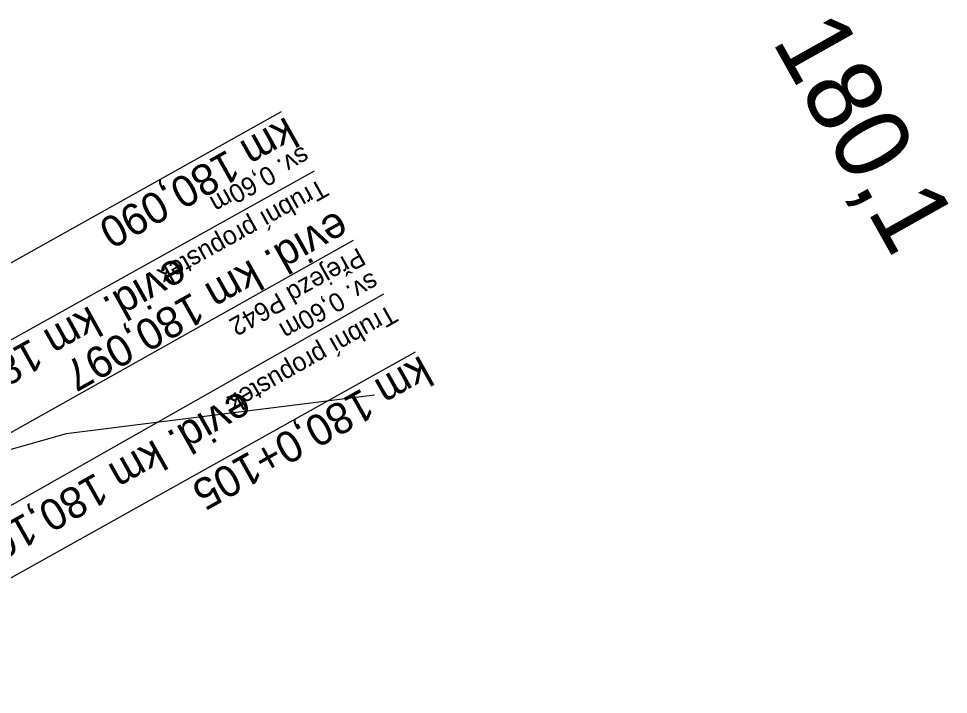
# Model space of a CAD drawing. Extents: x -1234191 to 23050, y -1290331 to -741191.
# Drawn here: x -865210.9 to -865136.3, y -1105924.8 to -1105870.6 of the extents above; entities that cross this region are included whole.
import ezdxf

# ---------------------------------------------------------------- set-up
doc = ezdxf.new("R2010")
doc.units = 0
for name, color, linetype in [('Vrstva 19', 7, 'Continuous'), ('Vrstva 3', 7, 'Continuous'), ('Vrstva 4', 7, 'Continuous'), ('Vrstva 55', 7, 'Continuous'), ('Vrstva 7', 7, 'Continuous')]:
    doc.layers.add(name, color=color, linetype=linetype)

msp = doc.modelspace()

# ---------------------------------------------------------------- linework, layer by layer
at = {"layer": 'Vrstva 19'}
msp.add_line((-865181.594, -1105892.703), (-865233.795, -1105922.255), dxfattribs=at)
msp.add_lwpolyline([(-865187.155, -1105882.821), (-865222.48, -1105902.483), (-865221.658, -1105903.959), (-865238.759, -1105913.477)], dxfattribs=at)
at = {"layer": 'Vrstva 3'}
for points in [[(-865189.812, -1105878.07), (-865232.256, -1105901.785), (-865230.457, -1105905.005), (-865242.92, -1105911.969)], [(-865235.711, -1105924.79), (-865228.519, -1105920.776), (-865226.747, -1105923.95), (-865179.022, -1105897.312)]]:
    msp.add_lwpolyline(points, dxfattribs=at)
at = {"layer": 'Vrstva 4'}
msp.add_line((-865184.032, -1105888.397), (-865238.868, -1105919.163), dxfattribs=at)
at = {"layer": 'Vrstva 55'}
msp.add_lwpolyline([(-865182.336, -1105900.784), (-865207.052, -1105903.891), (-865214.817, -1105906.092), (-865229.569, -1105913.99)], dxfattribs=at)

# ---------------------------------------------------------------- texts
at = {"layer": 'Vrstva 19'}
for s, height, rotation, p in [('sv. 0,60m', 1.5, 209.10048, (-865188.064, -1105880.776)), ('Trubní propustek', 1.5, 209.10048, (-865186.605, -1105883.397)), ('evid. km 180,093', 2.5, 209.10048, (-865198.174, -1105889.687)), ('sv. 0,60m', 1.5, 209.515, (-865182.535, -1105890.88)), ('Trubní propustek', 1.5, 209.515, (-865181.057, -1105893.491)), ('evid. km 180,103', 2.5, 209.515, (-865193.013, -1105900.356))]:
    msp.add_text(s, height=height, rotation=rotation, dxfattribs=at).set_placement(p)
at = {"layer": 'Vrstva 3'}
for s, p in [('km 180,090', (-865189.396, -1105878.409)), ('km 180,0+105', (-865178.605, -1105897.552))]:
    msp.add_text(s, height=2.5, rotation=209.26567, dxfattribs=at).set_placement(p)
at = {"layer": 'Vrstva 4'}
for s, height, p in [('evid. km 180,097', 2.5, (-865185.259, -1105885.942)), ('Přejezd P642', 1.5, (-865183.618, -1105888.911))]:
    msp.add_text(s, height=height, rotation=209.29461, dxfattribs=at).set_placement(p)
at = {"layer": 'Vrstva 7'}
msp.add_text('180,1', height=6, rotation=299.26567, dxfattribs=at).set_placement((-865150.489, -1105872.373))

doc.saveas('drawing.dxf')
